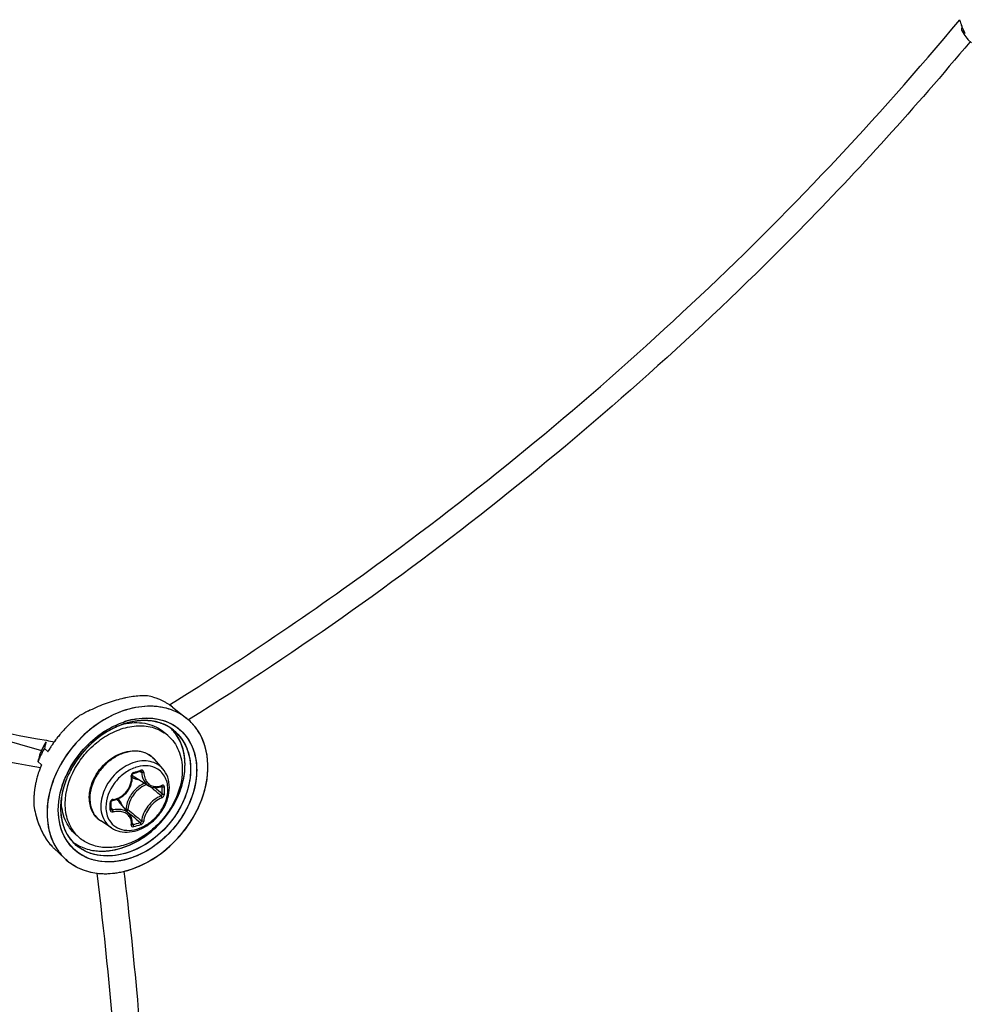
# Model space of a CAD drawing. Header units: millimetres. Extents: x 0 to 420, y 0 to 297.
# Tile 502 of 514: x 373.28 to 379.61, y 220.76 to 227.31. Entities that reach past the tile are written whole.
import ezdxf

# ---------------------------------------------------------------- set-up
doc = ezdxf.new("R2010")
doc.units = ezdxf.units.MM
doc.header["$LTSCALE"] = 23.1
doc.layers.get('0').update_dxf_attribs({"linetype": 'CONTINUOUS'})

msp = doc.modelspace()

# ---------------------------------------------------------------- linework, layer by layer
at = {"color": 7, "linetype": 'Continuous'}
for p, q in [((379.5556, 227.2701), (379.5538, 227.2441)), ((379.5538, 227.2441), (379.5774, 227.222)), ((379.5696, 227.2178), (379.5701, 227.2171)), ((379.5697, 227.2179), (379.5701, 227.2171)), ((379.5774, 227.222), (379.5769, 227.2227)), ((379.5774, 227.222), (379.577, 227.2228)), ((379.5971, 227.1816), (379.6207, 227.1595)), ((379.6115, 227.1671), (379.6089, 227.1639)), ((379.6117, 227.167), (379.6091, 227.1638)), ((374.2804, 222.7499), (374.2883, 222.7548)), ((374.2805, 222.7498), (374.2883, 222.7547)), ((374.3002, 222.7357), (374.3954, 222.6596)), ((372.5505, 222.6992), (373.4283, 222.4458)), ((373.9845, 222.6244), (373.9852, 222.6246)), ((373.9845, 222.6243), (373.9852, 222.6244)), ((373.99, 222.6405), (373.9908, 222.6407)), ((373.9967, 222.6286), (373.9944, 222.6278)), ((373.9967, 222.6286), (373.9944, 222.6279)), ((374.4138, 222.654), (374.4069, 222.6497)), ((374.4138, 222.654), (374.4069, 222.6497)), ((373.8361, 222.5656), (373.8463, 222.5723)), ((374.2707, 222.545), (374.2457, 222.5667)), ((373.4584, 222.5024), (373.455, 222.4885)), ((373.4584, 222.5024), (373.4567, 222.4955)), ((373.4592, 222.5044), (373.4584, 222.5024)), ((373.5134, 222.5038), (373.5141, 222.5048)), ((373.5145, 222.5046), (373.5137, 222.5036)), ((373.4151, 222.4149), (373.4154, 222.4159)), ((373.4151, 222.4149), (373.4155, 222.4158)), ((373.4151, 222.4149), (373.4155, 222.4158)), ((373.4151, 222.4149), (373.4155, 222.4158)), ((373.4482, 222.4601), (373.4718, 222.4391)), ((373.4718, 222.4391), (373.4724, 222.4401)), ((373.4724, 222.4401), (373.4718, 222.4391)), ((373.7077, 222.4535), (373.711, 222.4572)), ((373.7085, 222.4545), (373.711, 222.4572)), ((373.4049, 222.3726), (373.4285, 222.3516)), ((374.2356, 222.325), (374.1802, 222.3876)), ((373.5911, 222.2746), (373.5915, 222.2755)), ((373.6064, 222.2818), (373.6063, 222.2815)), ((373.625, 222.3191), (373.6249, 222.3189)), ((374.0405, 222.2937), (374.0554, 222.2979)), ((374.1417, 222.2113), (374.0488, 222.2688)), ((374.0522, 222.332), (374.0518, 222.3319)), ((374.0522, 222.332), (374.0518, 222.3319)), ((374.0847, 222.3065), (374.0959, 222.3005)), ((374.2255, 222.207), (374.2325, 222.2033)), ((374.2293, 222.2088), (374.2284, 222.2082)), ((374.2284, 222.2082), (374.2297, 222.2086)), ((374.2297, 222.2086), (374.2303, 222.2087)), ((373.562, 222.1359), (373.562, 222.1362)), ((373.5623, 222.1359), (373.5623, 222.1363)), ((374.182, 222.1989), (374.1843, 222.1969)), ((373.8923, 222.0842), (373.8922, 222.1029)), ((373.8922, 222.0556), (373.8923, 222.0791)), ((373.8923, 222.0791), (373.8923, 222.0842)), ((374.0138, 222.0224), (373.9438, 222.1058)), ((373.8923, 222.0624), (373.9016, 222.0501)), ((373.9908, 222.0552), (373.9872, 222.0542)), ((374.0005, 222.0384), (374.0161, 222.0251)), ((374.0161, 222.0251), (374.0339, 222.0101)), ((373.8942, 221.9308), (373.8244, 221.9767)), ((374.0317, 221.9542), (374.0326, 221.9534)), ((374.0324, 221.9613), (374.0384, 221.9531)), ((374.0326, 221.9534), (374.0335, 221.9529)), ((373.6815, 221.8647), (373.6565, 221.8863)), ((373.511, 221.7952), (373.586, 221.7249)), ((373.5896, 221.7216), (373.5903, 221.721)), ((373.5896, 221.7215), (373.5903, 221.7209)), ((373.7988, 221.6289), (373.7989, 221.6288))]:
    msp.add_line(p, q, dxfattribs=at)
for points in [[(373.903, 222.1143), (373.9127, 222.1161), (373.9253, 222.1197), (373.9377, 222.1243), (373.9497, 222.13), (373.9612, 222.1368), (373.9721, 222.1445), (373.9823, 222.1532), (373.9918, 222.1626), (374.0005, 222.1729), (374.0082, 222.1837), (374.015, 222.1952), (374.0207, 222.2072), (374.0254, 222.2195), (374.0289, 222.2321), (374.0313, 222.2449), (374.0325, 222.2578), (374.0326, 222.2707)], [(374.0326, 222.2707), (374.0317, 222.2811), (374.0318, 222.2826), (374.032, 222.2841), (374.0325, 222.2857), (374.0331, 222.2872), (374.034, 222.2887), (374.035, 222.29), (374.0361, 222.2912), (374.0373, 222.2922), (374.0386, 222.293), (374.04, 222.2936), (374.0405, 222.2937)], [(374.0554, 222.2979), (374.0642, 222.3004), (374.073, 222.303), (374.0879, 222.3074)], [(374.0879, 222.3074), (374.0885, 222.3076), (374.0895, 222.3077), (374.0904, 222.3076), (374.0912, 222.3074), (374.0915, 222.3073)], [(374.1416, 222.2113), (374.1453, 222.2091), (374.1537, 222.2051), (374.1626, 222.202), (374.1718, 222.2), (374.1813, 222.1989)], [(374.1813, 222.1989), (374.1911, 222.1989), (374.201, 222.1999), (374.211, 222.202), (374.221, 222.2052), (374.2284, 222.2082)], [(373.8922, 222.1029), (373.8922, 222.1037), (373.8925, 222.105), (373.893, 222.1064), (373.8937, 222.1078), (373.8946, 222.1091), (373.8957, 222.1104), (373.8969, 222.1115), (373.8983, 222.1124), (373.8997, 222.1132), (373.9011, 222.1138), (373.9026, 222.1142), (373.903, 222.1143)], [(373.8929, 222.0532), (373.8926, 222.0537), (373.8923, 222.0544), (373.8922, 222.0552), (373.8922, 222.0556)], [(374.0271, 221.9999), (374.0233, 222.0083), (374.0186, 222.0162), (374.0139, 222.0224)], [(374.0317, 221.9551), (374.0325, 221.9623), (374.0327, 221.9722), (374.0318, 221.9818), (374.0299, 221.9911), (374.0271, 221.9999)], [(374.0317, 221.9542), (374.0317, 221.9542), (374.0317, 221.9541), (374.0317, 221.9542), (374.0317, 221.9545), (374.0317, 221.9551)]]:
    msp.add_lwpolyline(points, dxfattribs=at)
for centre, radius, start, end in [((379.9542, 227.4214), 0.4268, 194.79108, 196.49377), ((379.9446, 227.4185), 0.4168, 196.49137, 199.11174), ((379.9446, 227.4185), 0.4167, 196.49124, 199.11198), ((379.9358, 227.4155), 0.4075, 199.1151, 200.94263), ((379.9294, 227.413), 0.4006, 200.93755, 202.45476), ((379.9213, 227.4097), 0.3918, 202.45022, 205.24081), ((379.8791, 227.4224), 0.371, 208.72649, 210.70742), ((379.8747, 227.4197), 0.3658, 210.70754, 212.70711), ((379.8738, 227.4192), 0.3648, 210.70555, 213.50232), ((379.9102, 227.4044), 0.3796, 205.23839, 208.59709), ((379.9102, 227.4044), 0.3795, 205.23836, 208.59632), ((379.8717, 227.4179), 0.3623, 212.70922, 213.50669), ((379.8698, 227.4166), 0.36, 213.64571, 214.72641), ((379.8656, 227.4137), 0.3549, 213.62951, 220.83979), ((379.8673, 227.4148), 0.3569, 214.72521, 216.75798), ((379.8645, 227.4127), 0.3535, 216.75852, 218.80436), ((379.8622, 227.4109), 0.3505, 218.80456, 220.86217), ((374.1702, 221.9363), 0.8792, 102.73361, 106.14942), ((374.1698, 221.9373), 0.878, 102.72927, 106.14332), ((374.1509, 222.0191), 0.7941, 101.78574, 102.69442), ((374.1512, 222.0174), 0.7958, 101.78383, 102.69058), ((374.1334, 222.1068), 0.7047, 97.87782, 101.84842), ((374.1154, 222.2371), 0.5732, 93.29104, 97.88678), ((374.1106, 222.3098), 0.5003, 91.97994, 93.21717), ((374.1105, 222.3121), 0.4979, 91.97148, 93.2143), ((374.111, 222.3024), 0.5077, 92.60111, 93.21261), ((374.1103, 222.317), 0.4931, 91.97543, 92.60119), ((374.0637, 222.4152), 0.4005, 73.65406, 79.71494), ((374.0679, 222.43), 0.3851, 71.23843, 73.62864), ((374.0714, 222.4402), 0.3743, 67.34363, 71.24492), ((374.3039, 221.553), 1.2855, 112.76225, 115.46319), ((374.3034, 221.5539), 1.2845, 112.75668, 115.45954), ((374.2607, 221.6559), 1.1739, 109.95143, 112.76107), ((374.2607, 221.6559), 1.1739, 109.95381, 112.76374), ((374.2365, 221.7216), 1.1039, 109.2057, 109.93254), ((374.2356, 221.724), 1.1013, 109.20228, 109.93081), ((374.2084, 221.804), 1.0168, 106.14447, 109.23708), ((374.2081, 221.8051), 1.0157, 106.13986, 109.24115), ((374.0752, 222.4495), 0.3643, 64.2958, 67.33588), ((374.078, 222.4553), 0.3578, 60.83662, 64.29563), ((374.0808, 222.4603), 0.3521, 57.33752, 60.83495), ((374.0831, 222.4639), 0.3478, 54.20076, 57.3352), ((374.0834, 222.4645), 0.3472, 51.37396, 57.336), ((374.0841, 222.4653), 0.3461, 51.36713, 54.19768), ((374.1606, 222.0494), 0.7901, 127.21991, 131.0754), ((374.3493, 221.4582), 1.3906, 116.08177, 118.64554), ((374.3483, 221.4599), 1.3887, 116.07614, 118.64344), ((374.3322, 221.4925), 1.3522, 115.44296, 116.07045), ((374.3296, 221.498), 1.3462, 115.44371, 116.0741), ((374.3344, 221.488), 1.3573, 115.7551, 116.06986), ((374.33, 221.4971), 1.3471, 115.4424, 115.75511), ((374.1759, 222.0321), 0.8132, 134.84869, 136.35979), ((374.1735, 222.0346), 0.8098, 132.32515, 134.86225), ((374.1701, 222.0382), 0.8048, 131.05872, 132.32465), ((374.137, 222.1353), 0.5128, 107.22038, 110.38518), ((374.1393, 222.1305), 0.5181, 109.0704, 110.43081), ((374.1346, 222.1427), 0.5051, 106.89356, 109.02165), ((374.1341, 222.1454), 0.5024, 107.32504, 109.07258), ((374.1502, 222.1285), 0.5364, 107.2419, 108.75764), ((374.1295, 222.1601), 0.487, 106.11329, 107.32238), ((374.1323, 222.1505), 0.497, 106.09974, 107.20995), ((374.0656, 222.2245), 0.408, 100.98412, 101.35733), ((374.1315, 222.1528), 0.4945, 106.06175, 106.88909), ((374.0647, 222.2288), 0.4037, 99.98784, 100.98523), ((374.1448, 222.1462), 0.518, 106.11336, 107.38578), ((374.1438, 222.1489), 0.5151, 103.41042, 107.28797), ((374.128, 222.1652), 0.4817, 105.9539, 106.11066), ((374.1297, 222.1591), 0.488, 105.11803, 106.06203), ((374.1273, 222.1677), 0.4791, 105.11313, 105.95451), ((374.1294, 222.1603), 0.4867, 104.83782, 105.82661), ((374.1402, 222.1623), 0.5012, 102.31871, 106.12349), ((374.128, 222.1654), 0.4814, 104.29817, 105.11776), ((374.1265, 222.1706), 0.4761, 104.81712, 105.11256), ((374.1217, 222.1918), 0.4543, 97.79946, 104.90926), ((374.1245, 222.1786), 0.4678, 102.17354, 104.82413), ((374.1253, 222.1763), 0.4702, 102.20598, 104.30323), ((374.1394, 222.167), 0.4964, 102.35584, 103.39317), ((374.1195, 222.2043), 0.4416, 97.02561, 102.2393), ((374.1199, 222.2003), 0.4456, 97.72424, 102.18987), ((374.1158, 222.2313), 0.4143, 94.73186, 97.73086), ((374.1174, 222.2178), 0.4279, 96.96922, 97.69949), ((374.1152, 222.2372), 0.4084, 93.52504, 96.99907), ((374.1161, 222.2282), 0.4175, 94.7478, 96.97546), ((374.1138, 222.2573), 0.3883, 88.61528, 94.76342), ((374.1151, 222.2405), 0.4051, 93.53633, 94.74277), ((374.114, 222.2618), 0.3838, 88.61941, 93.56762), ((374.1138, 222.2629), 0.3827, 87.98349, 93.5437), ((374.1141, 222.2782), 0.3673, 87.95913, 88.58408), ((374.1143, 222.284), 0.3616, 84.94771, 88.58318), ((374.1145, 222.2872), 0.3584, 84.9412, 87.96883), ((374.1145, 222.2877), 0.3579, 84.14986, 87.9618), ((374.1153, 222.2964), 0.3491, 84.13136, 84.93123), ((374.1167, 222.3089), 0.3366, 78.44528, 84.97884), ((374.1169, 222.3106), 0.3348, 78.43091, 84.164), ((374.1171, 222.3116), 0.3339, 77.96562, 84.17412), ((374.1194, 222.3235), 0.3217, 77.91771, 78.39418), ((374.1211, 222.3317), 0.3134, 74.42201, 78.40695), ((374.121, 222.3308), 0.3143, 74.44279, 77.92903), ((374.1215, 222.3331), 0.3119, 73.90672, 77.93425), ((374.1229, 222.3379), 0.3069, 73.90758, 74.4307), ((374.125, 222.3454), 0.2991, 66.87109, 74.43713), ((374.1254, 222.3466), 0.2979, 66.58429, 73.91867), ((374.1257, 222.3471), 0.2972, 66.85955, 73.93455), ((374.1286, 222.3543), 0.2895, 66.54335, 66.82561), ((374.1295, 222.3564), 0.2872, 63.20249, 66.83908), ((374.1295, 222.3563), 0.2874, 63.86204, 66.55225), ((374.1299, 222.3573), 0.2863, 63.18545, 66.54887), ((374.131, 222.3594), 0.2839, 62.93266, 63.85828), ((374.1314, 222.3602), 0.283, 62.92109, 63.17919), ((374.1354, 222.3678), 0.2744, 51.44966, 62.96675), ((374.1356, 222.368), 0.2742, 51.45353, 62.98167), ((374.1783, 222.3879), 0.3478, 49.06362, 51.38133), ((374.1785, 222.388), 0.3475, 49.43387, 51.39061), ((374.1786, 222.3881), 0.3474, 49.4293, 51.38417), ((374.1788, 222.3883), 0.3471, 49.06201, 49.42875), ((374.179, 222.3886), 0.3468, 48.36292, 49.43332), ((374.178, 222.3875), 0.3483, 44.96524, 49.05918), ((374.1787, 222.3882), 0.3473, 48.3608, 49.06306), ((374.1769, 222.3864), 0.3498, 41.21829, 48.34923), ((374.1782, 222.3877), 0.348, 44.96154, 48.35842), ((374.1761, 222.3857), 0.3509, 41.90395, 44.96067), ((374.1763, 222.3858), 0.3507, 41.9065, 44.96465), ((374.1736, 222.3834), 0.3543, 37.77973, 41.90292), ((374.1748, 222.3844), 0.3527, 41.22612, 41.90576), ((374.1738, 222.3836), 0.354, 39.52411, 41.22544), ((374.1739, 222.3837), 0.3538, 39.52175, 41.22413), ((374.1704, 222.3809), 0.3583, 34.72676, 39.51368), ((374.1723, 222.3823), 0.356, 37.78559, 39.52394), ((374.1706, 222.3811), 0.3581, 35.68385, 37.78205), ((374.1702, 222.3808), 0.3586, 35.24001, 37.78436), ((374.1775, 222.0304), 0.8156, 140.22939, 142.4104), ((374.1793, 222.0289), 0.8179, 138.61797, 140.23014), ((374.1786, 222.0295), 0.817, 136.35992, 138.63858), ((374.2, 222.0245), 0.652, 122.84756, 124.5399), ((374.2002, 222.0239), 0.6527, 122.12819, 124.48332), ((374.1043, 222.3528), 0.2542, 49.1138, 56.51182), ((374.0926, 222.3901), 0.2837, 42.65384, 45.69266), ((374.093, 222.3905), 0.2832, 42.60211, 45.71581), ((374.0917, 222.3893), 0.2849, 42.00251, 42.65523), ((374.0921, 222.3897), 0.2844, 41.99977, 42.60766), ((374.0921, 222.3897), 0.2844, 41.99938, 42.60345), ((374.0892, 222.3872), 0.2882, 34.71844, 41.98672), ((374.1265, 222.3579), 0.2877, 34.74605, 51.27615), ((374.169, 222.3799), 0.36, 35.23776, 35.68506), ((374.1681, 222.3793), 0.3612, 34.73195, 35.23773), ((374.1687, 222.3797), 0.3604, 34.72691, 35.24162), ((374.1618, 222.375), 0.3688, 29.51432, 34.7143), ((374.1672, 222.3786), 0.3623, 34.16445, 34.73339), ((374.1678, 222.379), 0.3616, 34.16025, 34.72678), ((374.1614, 222.3748), 0.3692, 29.51431, 34.14524), ((374.1664, 222.3781), 0.3632, 33.67121, 34.16448), ((373.9926, 222.1851), 0.6217, 149.09967, 155.20959), ((373.993, 222.1831), 0.6227, 149.15134, 155.05196), ((373.985, 222.187), 0.6138, 152.33995, 155.07239), ((373.9957, 222.1815), 0.6259, 150.77478, 152.34374), ((386.0552, 219.4546), 12.9603, 166.462, 166.59096), ((374.0024, 222.1778), 0.6335, 149.17312, 150.77515), ((376.263, 238.3569), 16.0889, 259.97047, 260.16445), ((374.1559, 222.0447), 0.7897, 147.89268, 149.9534), ((374.1558, 222.0448), 0.7895, 147.89266, 149.95336), ((374.1664, 222.0382), 0.802, 146.16334, 147.89429), ((374.1663, 222.0382), 0.8019, 146.16314, 147.89435), ((374.1723, 222.0342), 0.8092, 144.52477, 146.19759), ((374.1724, 222.0342), 0.8092, 144.52481, 146.16403), ((374.1747, 222.0325), 0.8121, 144.0632, 144.43583), ((374.1747, 222.0326), 0.812, 144.06334, 144.43584), ((374.1755, 222.0319), 0.8131, 142.38471, 144.06306), ((374.1755, 222.032), 0.813, 142.38463, 144.06321), ((374.273, 221.9478), 0.8235, 138.07399, 138.89063), ((374.2725, 221.9483), 0.8228, 137.53713, 138.16579), ((384.6175, 219.701), 11.5265, 166.38196, 166.59805), ((374.089, 222.0879), 0.741, 154.90576, 157.4038), ((373.968, 222.1964), 0.5945, 157.76332, 158.33907), ((373.9655, 222.1959), 0.5924, 156.12264, 158.20873), ((373.9632, 222.1969), 0.5899, 156.86327, 158.21106), ((373.974, 222.1939), 0.6011, 155.71507, 157.76076), ((374.109, 222.0785), 0.7631, 151.48132, 154.90182), ((373.9727, 222.1928), 0.6002, 155.07578, 156.86231), ((373.9749, 222.1918), 0.6027, 155.07809, 156.1259), ((373.9792, 222.1916), 0.6068, 155.23242, 155.71755), ((374.1201, 222.0726), 0.7756, 151.23878, 151.48994), ((374.1197, 222.0728), 0.7752, 151.35823, 151.48997), ((374.1235, 222.0707), 0.7795, 150.03054, 151.35717), ((374.1238, 222.0705), 0.7799, 150.03073, 151.23795), ((374.2246, 221.9887), 0.6952, 138.04167, 152.84659), ((374.2376, 221.9783), 0.7118, 137.71544, 137.90983), ((374.065, 222.2855), 0.1539, 50.53518, 52.38989), ((374.0652, 222.2857), 0.1537, 47.20358, 50.53486), ((374.0646, 222.2851), 0.1545, 41.53019, 47.1948), ((374.0884, 222.0768), 0.7149, 157.38804, 161.50705), ((374.0459, 222.0904), 0.6702, 163.13123, 165.77749), ((374.0662, 222.0844), 0.6914, 161.51909, 163.13722), ((374.1881, 222.0083), 0.6537, 153.263, 156.16228), ((374.1852, 222.0098), 0.6504, 155.05309, 155.97876), ((374.1808, 222.012), 0.6455, 154.3621, 155.907), ((374.1901, 222.0075), 0.6559, 154.23779, 155.05328), ((374.1837, 222.0106), 0.6488, 153.67762, 154.36295), ((374.1937, 222.0058), 0.6599, 153.69011, 154.23809), ((374.1866, 222.0092), 0.652, 153.18809, 153.67746), ((374.1961, 222.0046), 0.6626, 153.25566, 153.69019), ((374.1978, 222.0037), 0.6645, 152.96083, 153.25573), ((374.19, 222.0075), 0.6558, 152.91998, 153.18831), ((374.1682, 222.0238), 0.6182, 153.67667, 155.36641), ((374.1721, 222.0217), 0.6227, 153.68606, 155.34026), ((374.1754, 222.0204), 0.6262, 153.70832, 155.32848), ((374.1852, 222.0153), 0.6372, 151.52143, 153.68459), ((374.184, 222.0161), 0.6358, 151.56353, 153.7075), ((374.1786, 222.0186), 0.6299, 151.50629, 153.67176), ((374.0961, 222.3451), 0.0898, 224.14979, 225.13489), ((374.0963, 222.3454), 0.0901, 225.16768, 238.19258), ((373.5105, 224.2332), 2.0045, 285.39308, 286.80749), ((374.1313, 222.1019), 0.2433, 109.07188, 109.22931), ((373.9822, 222.1041), 0.605, 170.23256, 172.66996), ((374.004, 222.1004), 0.6271, 167.85272, 170.23305), ((374.0234, 222.0962), 0.647, 165.78204, 167.8545), ((374.1973, 222.0435), 0.202, 114.0645, 126.40526), ((366.0447, 212.6372), 12.5417, 49.56104, 49.72441), ((374.1869, 222.3116), 0.1071, 290.31697, 292.26307), ((374.1857, 222.3146), 0.1103, 292.2624, 294.07545), ((372.7673, 222.1796), 1.4654, 0.00233, 0.92882), ((372.769, 222.1787), 1.4783, 0.0024, 0.92888), ((373.9393, 222.1088), 0.5618, 174.88937, 177.86578), ((373.9607, 222.1069), 0.5833, 172.67122, 174.89249), ((374.044, 222.0591), 0.4886, 170.97331, 172.64114), ((374.0509, 222.0583), 0.4956, 170.96208, 172.51148), ((373.9696, 222.1135), 0.4082, 176.8582, 177.21294), ((374.211, 222.0256), 0.2113, 135.09832, 148.10442), ((366.7798, 213.4986), 11.4092, 49.26308, 49.56466), ((366.2012, 212.7006), 12.4061, 49.65654, 49.94798), ((372.8159, 222.1796), 1.4168, 359.05537, 0.00295), ((372.8181, 222.1787), 1.4292, 359.05547, 0.00301), ((373.92, 222.1095), 0.5425, 177.87164, 179.77367), ((373.8909, 222.1094), 0.5134, 179.74319, 184.87954), ((374.0425, 222.0596), 0.4871, 171.30353, 173.56895), ((374.0332, 222.0605), 0.4778, 172.6447, 173.57324), ((374.0409, 222.0596), 0.4855, 172.51311, 173.57155), ((373.9591, 222.1139), 0.3977, 177.20228, 179.98877), ((371.745, 222.0743), 2.1407, 0.00233, 0.64253), ((371.825, 222.0743), 2.0607, 359.34524, 0.00194), ((373.9084, 222.0985), 0.0216, 99.06376, 106.76369), ((373.8748, 222.0478), 0.0902, 40.02572, 53.88647), ((373.8596, 222.0475), 0.1114, 16.50857, 23.3442), ((373.787, 222.3849), 0.7565, 333.67652, 336.5845), ((373.7885, 222.3842), 0.7548, 333.98554, 336.58777), ((374.124, 222.2134), 0.7592, 191.21781, 195.56133), ((374.1229, 222.2132), 0.758, 191.22125, 195.57067), ((374.0715, 222.1995), 0.7048, 195.61404, 196.17546), ((374.0624, 222.1968), 0.6954, 195.60533, 196.73877), ((373.8895, 222.0556), 0.00271, 351.60329, 359.32144), ((381.6567, 231.1394), 11.8794, 229.89404, 230.16205), ((381.1468, 230.4317), 11.0235, 229.81565, 230.16603), ((380.7083, 230.0022), 10.3986, 230.16047, 230.51372), ((373.7673, 222.3947), 0.7785, 330.51232, 333.67169), ((373.7666, 222.3951), 0.7793, 330.51223, 333.32698), ((373.776, 222.3903), 0.7688, 333.03735, 333.33657), ((373.7776, 222.3895), 0.767, 333.33655, 333.68263), ((373.779, 222.3888), 0.7653, 333.33401, 333.67764), ((373.7812, 222.3877), 0.7629, 333.67772, 333.98992), ((373.7798, 222.3884), 0.7645, 333.67993, 333.98757), ((373.7821, 222.3873), 0.762, 333.98758, 334.25893), ((374.0592, 222.1959), 0.6921, 196.17542, 196.74232), ((374.0001, 222.1774), 0.6302, 196.68026, 201.56551), ((374.0358, 222.1888), 0.6676, 196.73603, 198.3293), ((373.9837, 222.1712), 0.6126, 198.30407, 201.59401), ((373.9303, 222.1503), 0.5553, 201.61066, 204.26789), ((373.9109, 222.142), 0.5342, 201.55293, 206.95997), ((373.6636, 223.3402), 1.4368, 285.12112, 287.07727), ((373.6642, 223.3383), 1.4495, 285.13021, 287.08635), ((373.8921, 222.133), 0.5133, 204.26617, 207.01786), ((373.8686, 222.1212), 0.4871, 207.03555, 207.75079), ((373.8629, 222.1183), 0.4806, 207.03499, 208.48069), ((373.8593, 222.1163), 0.4765, 207.75075, 208.47792), ((373.8394, 222.1054), 0.4538, 208.46379, 210.92837), ((373.847, 222.0307), 0.286, 212.43965, 214.72904), ((373.8424, 222.0275), 0.2804, 212.39315, 214.45567), ((373.848, 222.0569), 0.2543, 221.70798, 229.09647), ((373.8038, 222.0839), 0.4123, 210.90798, 214.67787), ((373.7708, 222.0611), 0.3721, 214.68892, 218.32619), ((373.7472, 222.0425), 0.3421, 218.33076, 221.73229), ((373.7343, 222.0312), 0.3249, 221.75381, 222.68818), ((373.7281, 222.0255), 0.3165, 221.73012, 224.72938), ((373.7262, 222.0237), 0.3139, 222.68188, 224.73879), ((373.8594, 222.0158), 0.3128, 210.79009, 214.71405), ((373.8573, 222.0147), 0.3104, 211.08808, 222.74439), ((373.8531, 222.0116), 0.3052, 214.72363, 222.49614), ((373.8462, 222.0301), 0.285, 214.19294, 214.45497), ((373.8458, 222.0298), 0.2845, 214.45497, 214.71783), ((373.8395, 222.0255), 0.2769, 214.45948, 214.72693), ((373.8431, 222.028), 0.2813, 214.72695, 215.01924), ((373.845, 222.0293), 0.2836, 214.73191, 215.05701), ((373.8377, 222.0241), 0.2746, 214.9928, 226.78066), ((373.8377, 222.0239), 0.2745, 215.00809, 226.75845), ((373.8079, 222.0611), 0.2812, 231.40537, 232.72204), ((373.8078, 222.0609), 0.281, 231.40641, 232.71341), ((373.809, 222.0626), 0.2831, 232.71269, 236.28952), ((373.8088, 222.0624), 0.2828, 232.71654, 236.28836), ((373.8105, 222.0648), 0.2857, 236.28886, 238.55735), ((373.8104, 222.0648), 0.2856, 236.28857, 238.56261), ((373.8103, 222.0645), 0.2854, 236.28744, 238.55443), ((373.716, 222.0136), 0.2996, 224.73899, 226.81653), ((373.7149, 222.0125), 0.2979, 224.74023, 226.8287), ((373.8386, 221.9902), 0.3666, 210.74294, 214.71596), ((373.8289, 221.9834), 0.3548, 214.70639, 226.77538), ((373.8237, 221.9784), 0.3475, 226.82444, 227.64699), ((373.8241, 221.9787), 0.348, 226.8293, 227.79329), ((373.8236, 221.9782), 0.3473, 226.82953, 227.64514), ((373.8381, 222.2116), 0.5872, 282.31726, 286.1187), ((373.8386, 222.2096), 0.5851, 282.31161, 285.71908), ((373.8354, 222.2213), 0.5972, 285.35535, 285.70945), ((373.8344, 222.2249), 0.601, 285.70949, 286.104), ((373.8348, 222.2237), 0.5997, 285.7065, 286.11081), ((373.8291, 222.2428), 0.6196, 286.11887, 289.45337), ((373.8335, 222.2282), 0.6044, 286.1021, 286.47325), ((373.8338, 222.2271), 0.6032, 286.11084, 286.476), ((373.8287, 222.244), 0.6209, 286.48834, 289.45258), ((373.8327, 222.2309), 0.6072, 286.47321, 286.78892)]:
    msp.add_arc(centre, radius, start, end, dxfattribs=at)
for points, knots in [([(374.2883, 222.7547), (374.7883, 223.067), (376.7101, 224.3743), (378.4347, 225.9778), (379.5422, 227.3125)], [0, 0, 0, 0, 0.253674, 1, 1, 1, 1]), ([(379.6091, 227.1638), (379.2486, 226.7307), (377.7031, 225.0275), (375.8835, 223.5762), (374.4138, 222.654)], [0, 0, 0, 0, 0.245138, 1, 1, 1, 1]), ([(373.421, 222.3307), (372.6269, 222.4687), (370.8997, 222.8958), (369.2142, 223.4568), (368.3036, 223.7893)], [0, 0, 0, 0, 0.45396, 1, 1, 1, 1]), ([(370.8471, 223.1482), (371.0814, 223.0789), (371.9441, 222.8342), (372.8185, 222.6275), (373.4611, 222.5139)], [0, 0, 0, 0, 0.27236, 1, 1, 1, 1]), ([(374.2932, 222.7165), (374.2442, 222.7343), (374.1332, 222.7499), (373.9633, 222.7154), (373.7987, 222.6302), (373.7029, 222.5456), (373.6598, 222.4975)], [0, 0, 0, 0, 0.221196, 0.463312, 0.725506, 1, 1, 1, 1]), ([(374.2934, 222.7165), (374.2444, 222.7342), (374.1334, 222.7499), (373.9636, 222.7155), (373.7991, 222.6305), (373.7034, 222.546), (373.6603, 222.498)], [0, 0, 0, 0, 0.221447, 0.463667, 0.725746, 1, 1, 1, 1]), ([(374.2939, 222.7163), (374.2494, 222.7325), (374.1496, 222.7487), (374.0505, 222.7331), (374.001, 222.7188)], [0, 0, 0, 0, 0.479541, 1, 1, 1, 1]), ([(374.001, 222.7188), (373.9702, 222.7099), (373.8447, 222.6626), (373.7341, 222.5788), (373.6655, 222.5038)], [0, 0, 0, 0, 0.239966, 1, 1, 1, 1]), ([(373.9912, 222.6408), (374.0487, 222.6587), (374.1656, 222.6747), (374.2793, 222.6359), (374.3238, 222.605)], [0, 0, 0, 0, 0.526189, 1, 1, 1, 1]), ([(374.1391, 222.6625), (374.1884, 222.6612), (374.286, 222.6404), (374.4027, 222.5451), (374.4636, 222.4031), (374.4646, 222.2381), (374.4098, 222.0692), (374.276, 221.8672), (374.1162, 221.7559), (374.0012, 221.7226)], [0, 0, 0, 0, 0.11213, 0.218838, 0.329891, 0.452186, 0.586314, 0.727642, 1, 1, 1, 1]), ([(374.0331, 222.6519), (374.0419, 222.6538), (374.0763, 222.6604), (374.1114, 222.6631), (374.1374, 222.6625)], [0, 0, 0, 0, 0.256535, 1, 1, 1, 1]), ([(374.0333, 222.652), (374.0422, 222.6539), (374.0771, 222.6605), (374.1127, 222.6631), (374.1391, 222.6625)], [0, 0, 0, 0, 0.256278, 1, 1, 1, 1]), ([(374.1374, 222.6625), (374.1543, 222.6621), (374.2191, 222.6568), (374.2826, 222.6331), (374.3222, 222.6061)], [0, 0, 0, 0, 0.261575, 1, 1, 1, 1]), ([(373.5864, 222.0923), (373.5864, 222.1729), (373.6249, 222.2979), (373.7224, 222.4344), (373.8183, 222.5216), (373.9272, 222.5829), (374.041, 222.6134), (374.1509, 222.61), (374.2167, 222.5833), (374.2446, 222.5648)], [0, 0, 0, 0, 0.254142, 0.391, 0.527564, 0.659013, 0.781772, 0.894694, 1, 1, 1, 1]), ([(373.97, 222.6202), (373.9347, 222.6081), (373.7943, 222.5419), (373.681, 222.4222), (373.625, 222.3191)], [0, 0, 0, 0, 0.241236, 1, 1, 1, 1]), ([(373.9584, 222.6161), (373.9242, 222.6034), (373.7887, 222.5364), (373.6795, 222.4194), (373.6251, 222.3191)], [0, 0, 0, 0, 0.242026, 1, 1, 1, 1]), ([(373.8463, 222.5723), (373.8577, 222.5797), (373.9033, 222.6071), (373.9523, 222.6287), (373.99, 222.6405)], [0, 0, 0, 0, 0.256628, 1, 1, 1, 1]), ([(373.9947, 222.6264), (374.04, 222.6343), (374.1101, 222.6344), (374.194, 222.6043), (374.2298, 222.5804), (374.2457, 222.5667)], [0, 0, 0, 0, 0.519582, 0.762838, 1, 1, 1, 1]), ([(374.3222, 222.6061), (374.3585, 222.5813), (374.4221, 222.5125), (374.4667, 222.3747), (374.4601, 222.2196), (374.4246, 222.1178), (374.4, 222.0681)], [0, 0, 0, 0, 0.223214, 0.459267, 0.718396, 1, 1, 1, 1]), ([(373.7804, 221.7793), (373.8696, 221.7668), (374.0172, 221.8028), (374.1755, 221.9131), (374.2793, 222.0283), (374.3524, 222.1619), (374.3882, 222.3024), (374.3829, 222.4374), (374.3492, 222.5179), (374.3261, 222.5513)], [0, 0, 0, 0, 0.239217, 0.373672, 0.511458, 0.646823, 0.774667, 0.892112, 1, 1, 1, 1]), ([(373.9512, 221.7935), (374.0343, 221.8175), (374.1917, 221.9113), (374.3256, 222.0928), (374.3798, 222.2586), (374.3887, 222.3799), (374.365, 222.4911), (374.3267, 222.5541), (374.3034, 222.58)], [0, 0, 0, 0, 0.260989, 0.532289, 0.661973, 0.783062, 0.894976, 1, 1, 1, 1]), ([(374.3065, 222.5824), (374.3349, 222.5597), (374.3843, 222.5009), (374.4221, 222.3887), (374.4231, 222.2623), (374.3762, 222.0854), (374.2406, 221.8886), (374.0748, 221.7867), (373.9866, 221.7613)], [0, 0, 0, 0, 0.104524, 0.214592, 0.333967, 0.462949, 0.735941, 1, 1, 1, 1]), ([(374.2707, 222.545), (374.2859, 222.5318), (374.3136, 222.5014), (374.3546, 222.4268), (374.3658, 222.3611), (374.3658, 222.3173)], [0, 0, 0, 0, 0.238021, 0.481682, 1, 1, 1, 1]), ([(374.3262, 222.1183), (374.3462, 222.1589), (374.3767, 222.2419), (374.3897, 222.3692), (374.3674, 222.4865), (374.3278, 222.5529), (374.3034, 222.58)], [0, 0, 0, 0, 0.278014, 0.537515, 0.77657, 1, 1, 1, 1]), ([(374.3065, 222.5824), (374.3376, 222.5575), (374.391, 222.4914), (374.4264, 222.3649), (374.4178, 222.2243), (374.3852, 222.1322), (374.3629, 222.0873)], [0, 0, 0, 0, 0.222971, 0.459982, 0.719377, 1, 1, 1, 1]), ([(374.4684, 222.0564), (374.5082, 222.1388), (374.5571, 222.3088), (374.5222, 222.487), (374.4827, 222.5567)], [0, 0, 0, 0, 0.533174, 1, 1, 1, 1]), ([(374.4812, 222.0843), (374.5173, 222.1677), (374.5587, 222.3385), (374.5127, 222.5134), (374.4687, 222.5795)], [0, 0, 0, 0, 0.533744, 1, 1, 1, 1]), ([(373.6598, 222.4975), (373.6138, 222.4461), (373.5359, 222.334), (373.4685, 222.148), (373.4587, 221.9637), (373.4954, 221.8501), (373.5235, 221.8028)], [0, 0, 0, 0, 0.275264, 0.538289, 0.780129, 1, 1, 1, 1]), ([(373.6594, 222.4971), (373.6135, 222.4458), (373.5358, 222.3338), (373.4686, 222.148), (373.4587, 221.9638), (373.4953, 221.8502), (373.5235, 221.8029)], [0, 0, 0, 0, 0.275019, 0.538051, 0.78006, 1, 1, 1, 1]), ([(373.6525, 222.4892), (373.641, 222.4761), (373.5972, 222.4225), (373.5601, 222.3634), (373.5372, 222.317)], [0, 0, 0, 0, 0.252116, 1, 1, 1, 1]), ([(374.3629, 222.5219), (374.3869, 222.4873), (374.4213, 222.4032), (374.4245, 222.2626), (374.3839, 222.1171), (374.3042, 221.9802), (374.1928, 221.8647), (374.0262, 221.7588), (373.872, 221.7317), (373.7832, 221.753)], [0, 0, 0, 0, 0.108486, 0.226976, 0.356148, 0.49267, 0.630927, 0.764804, 1, 1, 1, 1]), ([(374.4, 222.5287), (374.4253, 222.4921), (374.4618, 222.4033), (374.4654, 222.2547), (374.4227, 222.1009), (374.3388, 221.956), (374.2213, 221.8336), (374.0454, 221.7209), (373.8824, 221.6914), (373.7882, 221.7133)], [0, 0, 0, 0, 0.108425, 0.226833, 0.355901, 0.492337, 0.630562, 0.76449, 1, 1, 1, 1]), ([(374.1589, 222.4075), (374.1427, 222.42), (374.1033, 222.4391), (374.0358, 222.4445), (373.9651, 222.4281), (373.897, 222.3919), (373.8366, 222.3389), (373.775, 222.2549), (373.7505, 222.1772), (373.7505, 222.1272)], [0, 0, 0, 0, 0.104897, 0.216899, 0.338904, 0.47012, 0.607003, 0.744549, 1, 1, 1, 1]), ([(373.7552, 222.1977), (373.7678, 222.2474), (373.8189, 222.341), (373.9042, 222.405), (373.9516, 222.4245)], [0, 0, 0, 0, 0.499995, 1, 1, 1, 1]), ([(373.9516, 222.4245), (373.9722, 222.433), (374.0141, 222.4449), (374.0779, 222.4454), (374.136, 222.4268), (374.1675, 222.402), (374.1802, 222.3876)], [0, 0, 0, 0, 0.270574, 0.524505, 0.765155, 1, 1, 1, 1]), ([(374.1661, 222.3693), (374.1485, 222.3746), (374.1098, 222.3796), (374.0502, 222.3703), (373.9911, 222.3454), (373.9176, 222.2939), (373.8476, 222.2054), (373.8232, 222.1174), (373.8232, 222.0752)], [0, 0, 0, 0, 0.108641, 0.225762, 0.35139, 0.483442, 0.751147, 1, 1, 1, 1]), ([(374.185, 222.3312), (374.1654, 222.3398), (374.1196, 222.3483), (374.0745, 222.3397), (374.0522, 222.332)], [0, 0, 0, 0, 0.475969, 1, 1, 1, 1]), ([(374.2356, 222.325), (374.2265, 222.3353), (374.2051, 222.3536), (374.1795, 222.3652), (374.1661, 222.3693)], [0, 0, 0, 0, 0.49562, 1, 1, 1, 1]), ([(373.5372, 222.317), (373.4953, 222.2324), (373.4437, 222.0573), (373.4815, 221.8733), (373.5237, 221.8025)], [0, 0, 0, 0, 0.534142, 1, 1, 1, 1]), ([(373.5923, 221.8531), (373.5571, 221.9108), (373.5227, 222.0598), (373.5597, 222.2042), (373.5911, 222.2746)], [0, 0, 0, 0, 0.466936, 1, 1, 1, 1]), ([(373.5907, 221.8557), (373.5565, 221.9131), (373.5232, 222.0603), (373.5594, 222.2029), (373.5901, 222.2725)], [0, 0, 0, 0, 0.467428, 1, 1, 1, 1]), ([(373.6062, 222.2815), (373.6007, 222.2694), (373.5807, 222.2217), (373.5668, 222.1712), (373.561, 222.1332)], [0, 0, 0, 0, 0.257044, 1, 1, 1, 1]), ([(373.6062, 222.2815), (373.6008, 222.2696), (373.581, 222.2227), (373.5673, 222.1731), (373.5614, 222.1358)], [0, 0, 0, 0, 0.257235, 1, 1, 1, 1]), ([(374.3658, 222.3173), (374.3658, 222.2447), (374.3345, 222.132), (374.253, 222.0043), (374.1716, 221.919), (374.077, 221.8529), (373.9752, 221.8104), (373.8729, 221.7945), (373.8064, 221.8033), (373.7761, 221.8126)], [0, 0, 0, 0, 0.248664, 0.382511, 0.517375, 0.649237, 0.774657, 0.891563, 1, 1, 1, 1]), ([(374.0512, 222.3317), (374.0242, 222.3223), (373.9723, 222.2932), (373.8917, 222.2118), (373.8571, 222.1253), (373.8571, 222.0695)], [0, 0, 0, 0, 0.249772, 0.51087, 1, 1, 1, 1]), ([(373.905, 222.1198), (373.9227, 222.1226), (373.9578, 222.1357), (373.9994, 222.1729), (374.025, 222.2222), (374.0285, 222.259), (374.0264, 222.2764)], [0, 0, 0, 0, 0.24849, 0.504031, 0.757203, 1, 1, 1, 1]), ([(374.0426, 222.3006), (374.0376, 222.2993), (374.0288, 222.2924), (374.0258, 222.2815), (374.0264, 222.2764)], [0, 0, 0, 0, 0.497141, 1, 1, 1, 1]), ([(374.0264, 222.2763), (374.0278, 222.2768), (374.03, 222.2775), (374.0319, 222.2796), (374.0318, 222.2805)], [0, 0, 0, 0, 0.63264, 1, 1, 1, 1]), ([(374.0325, 222.2688), (374.0358, 222.2664), (374.0498, 222.2574), (374.066, 222.2522), (374.0784, 222.2504)], [0, 0, 0, 0, 0.245283, 1, 1, 1, 1]), ([(374.0426, 222.3006), (374.0426, 222.2998), (374.0427, 222.2975), (374.0421, 222.2942), (374.0405, 222.2937)], [0, 0, 0, 0, 0.348, 1, 1, 1, 1]), ([(374.0901, 222.3144), (374.0902, 222.3135), (374.0903, 222.3112), (374.0895, 222.3079), (374.0879, 222.3074)], [0, 0, 0, 0, 0.339767, 1, 1, 1, 1]), ([(374.1092, 222.3003), (374.109, 222.3048), (374.1057, 222.312), (374.097, 222.3155), (374.0923, 222.315), (374.0901, 222.3144)], [0, 0, 0, 0, 0.502703, 0.74499, 1, 1, 1, 1]), ([(374.0959, 222.3005), (374.0958, 222.3012), (374.0952, 222.3039), (374.0933, 222.3063), (374.0915, 222.3073)], [0, 0, 0, 0, 0.264576, 1, 1, 1, 1]), ([(374.0959, 222.3005), (374.0968, 222.2822), (374.1044, 222.2476), (374.1279, 222.2198), (374.1416, 222.2113)], [0, 0, 0, 0, 0.531229, 1, 1, 1, 1]), ([(374.1092, 222.3002), (374.1069, 222.2996), (374.1024, 222.2991), (374.0978, 222.2996), (374.0959, 222.3005)], [0, 0, 0, 0, 0.5364, 1, 1, 1, 1]), ([(374.1092, 222.3003), (374.11, 222.2878), (374.1143, 222.2641), (374.1306, 222.2332), (374.1558, 222.2118), (374.1765, 222.2061), (374.1868, 222.2054)], [0, 0, 0, 0, 0.279104, 0.533854, 0.769255, 1, 1, 1, 1]), ([(374.27, 222.1887), (374.27, 222.2044), (374.2666, 222.2348), (374.2497, 222.2765), (374.2222, 222.3102), (374.1979, 222.3255), (374.185, 222.3312)], [0, 0, 0, 0, 0.267263, 0.518158, 0.759229, 1, 1, 1, 1]), ([(374.2799, 222.1999), (374.2799, 222.2229), (374.2732, 222.2684), (374.2502, 222.3086), (374.2356, 222.325)], [0, 0, 0, 0, 0.512429, 1, 1, 1, 1]), ([(374.0773, 222.2061), (374.0694, 222.2002), (374.0395, 222.1749), (374.0162, 222.1415), (374.0049, 222.1144)], [0, 0, 0, 0, 0.251119, 1, 1, 1, 1]), ([(374.1289, 222.2193), (374.1227, 222.2169), (374.098, 222.2058), (374.0758, 222.1892), (374.0614, 222.1747)], [0, 0, 0, 0, 0.242416, 1, 1, 1, 1]), ([(374.1868, 222.2054), (374.1898, 222.2052), (374.2025, 222.205), (374.2151, 222.2078), (374.2241, 222.2112)], [0, 0, 0, 0, 0.242499, 1, 1, 1, 1]), ([(374.2307, 222.2139), (374.2307, 222.2133), (374.2307, 222.2116), (374.2302, 222.2097), (374.2293, 222.2088)], [0, 0, 0, 0, 0.296838, 1, 1, 1, 1]), ([(374.2325, 222.2033), (374.2326, 222.2039), (374.2325, 222.2059), (374.2314, 222.208), (374.2302, 222.2087)], [0, 0, 0, 0, 0.295427, 1, 1, 1, 1]), ([(374.2471, 222.2027), (374.2471, 222.2066), (374.2447, 222.2134), (374.2366, 222.2157), (374.2326, 222.2147), (374.2307, 222.2139)], [0, 0, 0, 0, 0.500392, 0.734456, 1, 1, 1, 1]), ([(374.2471, 222.2027), (374.2447, 222.2017), (374.2397, 222.2011), (374.2345, 222.202), (374.2325, 222.2033)], [0, 0, 0, 0, 0.520163, 1, 1, 1, 1]), ([(373.7469, 222.1329), (373.7469, 222.1382), (373.7476, 222.16), (373.7511, 222.1817), (373.7552, 222.1977)], [0, 0, 0, 0, 0.244438, 1, 1, 1, 1]), ([(373.881, 221.9799), (373.8915, 221.9632), (373.9204, 221.9334), (373.9805, 221.9119), (374.0482, 221.915), (374.1163, 221.9409), (374.1785, 221.9864), (374.2434, 222.0641), (374.27, 222.1399), (374.27, 222.1887)], [0, 0, 0, 0, 0.105488, 0.213714, 0.331476, 0.460622, 0.598286, 0.738716, 1, 1, 1, 1]), ([(373.8942, 221.9308), (373.9113, 221.9196), (373.9511, 221.9033), (374.0167, 221.9006), (374.0835, 221.9179), (374.1466, 221.9528), (374.2017, 222.0025), (374.258, 222.081), (374.2799, 222.1532), (374.2799, 222.1999)], [0, 0, 0, 0, 0.11076, 0.226584, 0.349536, 0.479279, 0.613227, 0.747471, 1, 1, 1, 1]), ([(374.0316, 222.1372), (374.0276, 222.1306), (374.0134, 222.1047), (374.0051, 222.0752), (374.0039, 222.0534)], [0, 0, 0, 0, 0.261592, 1, 1, 1, 1]), ([(374.2253, 222.1435), (374.2086, 222.1374), (374.1759, 222.1181), (374.1358, 222.0775), (374.1068, 222.0293), (374.0969, 221.9937), (374.0959, 221.9768)], [0, 0, 0, 0, 0.24174, 0.507568, 0.769195, 1, 1, 1, 1]), ([(374.2253, 222.1435), (374.2263, 222.144), (374.2304, 222.147), (374.2327, 222.1524), (374.2325, 222.1562)], [0, 0, 0, 0, 0.233629, 1, 1, 1, 1]), ([(374.2307, 222.131), (374.2309, 222.1346), (374.2293, 222.1394), (374.2261, 222.1429), (374.2253, 222.1435)], [0, 0, 0, 0, 0.766459, 1, 1, 1, 1]), ([(374.2306, 222.131), (374.2329, 222.1319), (374.2415, 222.1373), (374.247, 222.1475), (374.2471, 222.1551)], [0, 0, 0, 0, 0.2401, 1, 1, 1, 1]), ([(374.2471, 222.1551), (374.2447, 222.1541), (374.2396, 222.1536), (374.2345, 222.1548), (374.2325, 222.1562)], [0, 0, 0, 0, 0.516682, 1, 1, 1, 1]), ([(373.5585, 222.114), (373.5535, 222.0699), (373.5555, 221.9838), (373.588, 221.9031), (373.6105, 221.87)], [0, 0, 0, 0, 0.525525, 1, 1, 1, 1]), ([(373.5584, 222.114), (373.5536, 222.0714), (373.5552, 221.9884), (373.5849, 221.91), (373.6056, 221.8773)], [0, 0, 0, 0, 0.525039, 1, 1, 1, 1]), ([(373.5584, 222.1141), (373.5537, 222.0715), (373.5552, 221.9885), (373.5848, 221.9101), (373.6056, 221.8773)], [0, 0, 0, 0, 0.524812, 1, 1, 1, 1]), ([(373.6565, 221.8863), (373.6413, 221.8995), (373.6137, 221.93), (373.5726, 222.0045), (373.5614, 222.0702), (373.5614, 222.114)], [0, 0, 0, 0, 0.238021, 0.481682, 1, 1, 1, 1]), ([(373.6582, 221.8877), (373.6347, 221.9141), (373.5972, 221.9799), (373.5864, 222.0542), (373.5864, 222.0923)], [0, 0, 0, 0, 0.481107, 1, 1, 1, 1]), ([(373.8244, 221.9767), (373.8123, 221.9847), (373.7898, 222.0043), (373.7562, 222.055), (373.7469, 222.102), (373.7469, 222.1329)], [0, 0, 0, 0, 0.241984, 0.486768, 1, 1, 1, 1]), ([(373.7505, 222.1272), (373.7505, 222.0971), (373.7593, 222.0518), (373.7915, 222.003), (373.8129, 221.9843), (373.8244, 221.9767)], [0, 0, 0, 0, 0.517982, 0.760912, 1, 1, 1, 1]), ([(373.7804, 221.7793), (373.8849, 221.7646), (374.0591, 221.8182), (374.2305, 221.9646), (374.2996, 222.0646), (374.3262, 222.1183)], [0, 0, 0, 0, 0.468934, 0.733843, 1, 1, 1, 1]), ([(374.3629, 222.0873), (374.3348, 222.0304), (374.2612, 221.9251), (374.1152, 221.8072), (373.9503, 221.7415), (373.8348, 221.7407), (373.7834, 221.753)], [0, 0, 0, 0, 0.26667, 0.531069, 0.77803, 1, 1, 1, 1]), ([(373.8232, 222.0752), (373.8232, 222.0679), (373.8246, 222.04), (373.8316, 222.0123), (373.8404, 221.9936)], [0, 0, 0, 0, 0.261199, 1, 1, 1, 1]), ([(373.9021, 222.1192), (373.8975, 222.1178), (373.8893, 222.1122), (373.8855, 222.1028), (373.8855, 222.0983)], [0, 0, 0, 0, 0.515676, 1, 1, 1, 1]), ([(373.8855, 222.0983), (373.8865, 222.0985), (373.889, 222.0991), (373.8922, 222.1011), (373.8922, 222.1029)], [0, 0, 0, 0, 0.335626, 1, 1, 1, 1]), ([(373.905, 222.1198), (373.905, 222.1185), (373.9049, 222.1166), (373.9037, 222.1144), (373.903, 222.1143)], [0, 0, 0, 0, 0.650306, 1, 1, 1, 1]), ([(373.9618, 222.0916), (373.9605, 222.0948), (373.9545, 222.107), (373.9461, 222.1179), (373.9387, 222.1248)], [0, 0, 0, 0, 0.255247, 1, 1, 1, 1]), ([(374.0049, 222.1144), (374.0028, 222.1096), (373.9957, 222.0905), (373.9916, 222.0703), (373.9908, 222.0552)], [0, 0, 0, 0, 0.258896, 1, 1, 1, 1]), ([(374.2306, 222.131), (374.2151, 222.1251), (374.1846, 222.1068), (374.1471, 222.0687), (374.1198, 222.0236), (374.1104, 221.9903), (374.1092, 221.9745)], [0, 0, 0, 0, 0.241461, 0.507728, 0.769702, 1, 1, 1, 1]), ([(374.4, 222.0681), (374.3703, 222.0081), (374.2927, 221.8969), (374.1388, 221.7721), (373.9648, 221.7022), (373.8428, 221.7007), (373.7884, 221.7133)], [0, 0, 0, 0, 0.266466, 0.530776, 0.777819, 1, 1, 1, 1]), ([(373.8571, 222.0695), (373.8571, 222.0534), (373.8607, 222.022), (373.873, 221.9928), (373.881, 221.9799)], [0, 0, 0, 0, 0.516185, 1, 1, 1, 1]), ([(373.8855, 222.0508), (373.8864, 222.0509), (373.889, 222.0515), (373.8919, 222.0534), (373.8922, 222.0552)], [0, 0, 0, 0, 0.321323, 1, 1, 1, 1]), ([(373.8855, 222.0508), (373.8855, 222.0485), (373.8864, 222.0441), (373.8926, 222.0369), (373.9004, 222.036), (373.905, 222.037)], [0, 0, 0, 0, 0.245151, 0.483798, 1, 1, 1, 1]), ([(373.8929, 222.0532), (373.8938, 222.052), (373.8966, 222.05), (373.8999, 222.0498), (373.9016, 222.0501)], [0, 0, 0, 0, 0.481798, 1, 1, 1, 1]), ([(374.0138, 222.0224), (374.0081, 222.0293), (373.9934, 222.0415), (373.9658, 222.0521), (373.9343, 222.0552), (373.9126, 222.0525), (373.9016, 222.0501)], [0, 0, 0, 0, 0.222882, 0.461558, 0.720944, 1, 1, 1, 1]), ([(373.905, 222.037), (373.9049, 222.0394), (373.9042, 222.0439), (373.9027, 222.0483), (373.9016, 222.0501)], [0, 0, 0, 0, 0.526671, 1, 1, 1, 1]), ([(374.0172, 222.0015), (374.0125, 222.0094), (373.9992, 222.024), (373.9718, 222.0373), (373.9392, 222.0419), (373.9165, 222.0395), (373.905, 222.037)], [0, 0, 0, 0, 0.221381, 0.457911, 0.717649, 1, 1, 1, 1]), ([(373.9908, 222.0552), (373.9931, 222.0558), (373.9977, 222.0559), (374.0022, 222.0546), (374.0039, 222.0534)], [0, 0, 0, 0, 0.526419, 1, 1, 1, 1]), ([(373.9908, 222.0552), (373.9908, 222.0547), (373.991, 222.0523), (373.9915, 222.05), (373.9921, 222.0483)], [0, 0, 0, 0, 0.234277, 1, 1, 1, 1]), ([(373.9964, 222.0432), (373.9993, 222.0447), (374.0025, 222.0482), (374.0038, 222.0524), (374.0039, 222.0534)], [0, 0, 0, 0, 0.762591, 1, 1, 1, 1]), ([(374.0081, 221.6496), (374.0981, 221.6768), (374.2704, 221.7748), (374.3966, 221.9259), (374.445, 222.0115)], [0, 0, 0, 0, 0.488775, 1, 1, 1, 1]), ([(374.0354, 221.6586), (374.1255, 221.6904), (374.295, 221.7961), (374.4164, 221.9537), (374.4612, 222.0417)], [0, 0, 0, 0, 0.491428, 1, 1, 1, 1]), ([(374.0354, 221.6586), (374.0771, 221.6733), (374.2425, 221.7516), (374.377, 221.8912), (374.445, 222.0115)], [0, 0, 0, 0, 0.242219, 1, 1, 1, 1]), ([(373.8404, 221.9936), (373.8463, 221.9809), (373.8615, 221.9571), (373.8827, 221.9384), (373.8942, 221.9308)], [0, 0, 0, 0, 0.504391, 1, 1, 1, 1]), ([(374.0264, 221.9506), (374.0276, 221.9595), (374.0276, 221.9773), (374.0215, 221.9941), (374.0172, 222.0015)], [0, 0, 0, 0, 0.513521, 1, 1, 1, 1]), ([(374.0264, 221.9506), (374.0261, 221.9486), (374.0263, 221.9447), (374.0315, 221.938), (374.0386, 221.938), (374.0426, 221.9391)], [0, 0, 0, 0, 0.250198, 0.477776, 1, 1, 1, 1]), ([(374.0264, 221.9506), (374.0271, 221.9508), (374.0294, 221.9515), (374.0315, 221.9534), (374.0317, 221.9551)], [0, 0, 0, 0, 0.303916, 1, 1, 1, 1]), ([(374.0335, 221.9529), (374.0338, 221.9528), (374.0354, 221.9524), (374.0372, 221.9527), (374.0384, 221.9531)], [0, 0, 0, 0, 0.220787, 1, 1, 1, 1]), ([(374.0426, 221.9391), (374.0429, 221.9416), (374.042, 221.9466), (374.04, 221.9513), (374.0384, 221.9531)], [0, 0, 0, 0, 0.510568, 1, 1, 1, 1]), ([(374.0855, 221.9667), (374.0868, 221.967), (374.0913, 221.9689), (374.0954, 221.9732), (374.0959, 221.9768)], [0, 0, 0, 0, 0.265099, 1, 1, 1, 1]), ([(374.0901, 221.9528), (374.0904, 221.9553), (374.0895, 221.9603), (374.0872, 221.965), (374.0855, 221.9667)], [0, 0, 0, 0, 0.50766, 1, 1, 1, 1]), ([(374.0901, 221.9528), (374.0925, 221.9535), (374.1014, 221.9579), (374.1087, 221.9672), (374.1092, 221.9745)], [0, 0, 0, 0, 0.257299, 1, 1, 1, 1]), ([(374.1092, 221.9745), (374.1059, 221.9734), (374.1007, 221.9736), (374.0967, 221.976), (374.0959, 221.9768)], [0, 0, 0, 0, 0.768189, 1, 1, 1, 1]), ([(374.0012, 221.7226), (373.9246, 221.7005), (373.799, 221.6943), (373.6607, 221.7659), (373.6112, 221.8221), (373.5923, 221.8531)], [0, 0, 0, 0, 0.522277, 0.762056, 1, 1, 1, 1]), ([(373.7834, 221.753), (373.7707, 221.756), (373.7221, 221.7708), (373.6772, 221.7981), (373.6497, 221.824)], [0, 0, 0, 0, 0.256609, 1, 1, 1, 1]), ([(373.9866, 221.7613), (373.9267, 221.744), (373.8042, 221.7317), (373.6905, 221.7857), (373.6497, 221.824)], [0, 0, 0, 0, 0.526815, 1, 1, 1, 1]), ([(373.7832, 221.753), (373.7706, 221.7561), (373.722, 221.7708), (373.6772, 221.7982), (373.6497, 221.824)], [0, 0, 0, 0, 0.256404, 1, 1, 1, 1]), ([(373.6614, 221.8211), (373.6703, 221.8157), (373.7074, 221.7956), (373.7489, 221.7837), (373.7804, 221.7793)], [0, 0, 0, 0, 0.245087, 1, 1, 1, 1]), ([(373.6614, 221.8211), (373.6702, 221.8157), (373.7074, 221.7956), (373.7489, 221.7837), (373.7804, 221.7793)], [0, 0, 0, 0, 0.245059, 1, 1, 1, 1]), ([(373.7761, 221.8126), (373.7673, 221.8154), (373.7333, 221.8277), (373.7019, 221.8471), (373.6815, 221.8647)], [0, 0, 0, 0, 0.254749, 1, 1, 1, 1]), ([(373.7882, 221.7133), (373.7575, 221.7205), (373.6984, 221.743), (373.6489, 221.7827), (373.6281, 221.8054)], [0, 0, 0, 0, 0.506018, 1, 1, 1, 1]), ([(373.7884, 221.7133), (373.773, 221.7169), (373.714, 221.7348), (373.6604, 221.7705), (373.6293, 221.804)], [0, 0, 0, 0, 0.257232, 1, 1, 1, 1]), ([(373.7804, 221.7793), (373.794, 221.7774), (373.8513, 221.7728), (373.9093, 221.7814), (373.9512, 221.7935)], [0, 0, 0, 0, 0.239792, 1, 1, 1, 1]), ([(373.5896, 221.7215), (373.6176, 221.6961), (373.6837, 221.6533), (373.7597, 221.6335), (373.7988, 221.6289)], [0, 0, 0, 0, 0.490173, 1, 1, 1, 1]), ([(373.5903, 221.7209), (373.6366, 221.6789), (373.7605, 221.6179), (373.8963, 221.6234), (373.9634, 221.638)], [0, 0, 0, 0, 0.476561, 1, 1, 1, 1]), ([(373.7988, 221.6289), (373.812, 221.6273), (373.867, 221.6233), (373.9226, 221.6291), (373.9634, 221.638)], [0, 0, 0, 0, 0.241974, 1, 1, 1, 1]), ([(373.7989, 221.6288), (373.8145, 221.627), (373.8798, 221.6228), (373.9457, 221.6323), (373.9936, 221.6455)], [0, 0, 0, 0, 0.240533, 1, 1, 1, 1]), ([(373.9946, 218.5389), (373.9946, 218.7879), (373.9772, 219.8203), (373.8938, 220.8512), (373.7995, 221.6289)], [0, 0, 0, 0, 0.241202, 1, 1, 1, 1]), ([(373.9773, 221.6413), (374.0086, 221.3798), (374.1162, 220.3657), (374.1678, 219.3453), (374.1678, 218.5889)], [0, 0, 0, 0, 0.258242, 1, 1, 1, 1])]:
    msp.add_open_spline(points, degree=3, knots=knots, dxfattribs=at)
for points in [[(374.0825, 222.8093), (374.0672, 222.8084), (374.052, 222.8069), (374.0368, 222.8048)], [(374.1352, 222.8092), (374.1213, 222.8101), (374.1073, 222.8103), (374.0933, 222.8098)], [(374.1352, 222.8092), (374.1213, 222.8101), (374.1073, 222.8103), (374.0933, 222.8098)], [(374.3954, 222.6596), (374.3649, 222.6839), (374.3299, 222.7033), (374.2932, 222.7165)], [(374.3954, 222.6596), (374.365, 222.6839), (374.33, 222.7032), (374.2934, 222.7165)], [(374.3065, 222.5824), (374.2918, 222.5941), (374.2758, 222.6043), (374.259, 222.6128)], [(374.3238, 222.605), (374.3533, 222.5845), (374.3795, 222.5582), (374.4, 222.5287)], [(373.711, 222.4572), (373.7481, 222.498), (373.7903, 222.5348), (373.8361, 222.5656)], [(373.6043, 222.3024), (373.6321, 222.3577), (373.6679, 222.4095), (373.7094, 222.4554)], [(373.606, 222.3058), (373.6333, 222.3594), (373.6683, 222.4097), (373.7085, 222.4545)], [(373.4404, 221.8891), (373.4479, 221.8754), (373.456, 221.8621), (373.4648, 221.8493)], [(373.4648, 221.8493), (373.4732, 221.8373), (373.4822, 221.8257), (373.4919, 221.8148)], [(373.612, 221.8678), (373.6229, 221.852), (373.6356, 221.8372), (373.6497, 221.824)], [(373.5235, 221.8029), (373.5405, 221.7743), (373.5617, 221.7477), (373.586, 221.7249)], [(373.5237, 221.8025), (373.5407, 221.774), (373.5618, 221.7476), (373.5859, 221.7249)]]:
    msp.add_open_spline(points, degree=3, dxfattribs=at)

doc.saveas('drawing.dxf')
